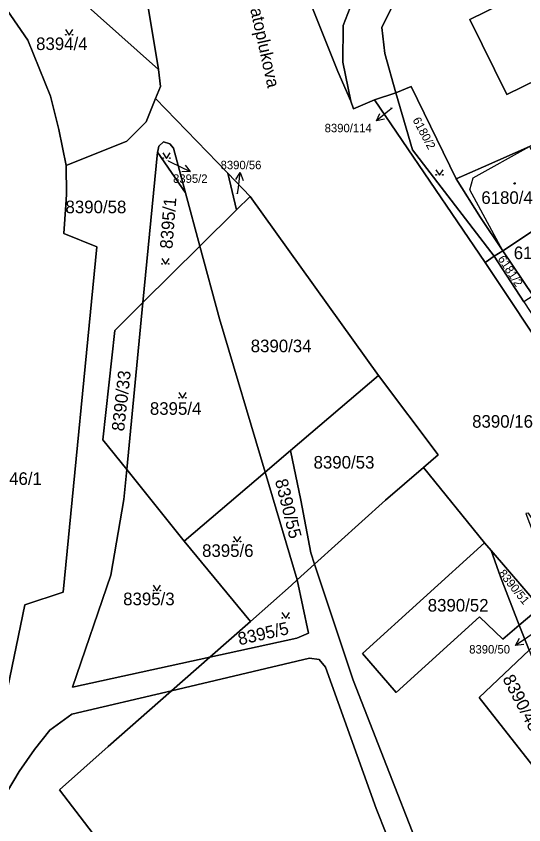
# Model space of a CAD drawing. Extents: x -596233 to -595156, y -1161235 to -1159375.
# Drawn here: x -595651.9 to -595583.4, y -1160142 to -1160032.8 of the extents above; entities that cross this region are included whole.
import ezdxf

# ---------------------------------------------------------------- set-up
doc = ezdxf.new("R2010")
doc.units = 0
for name, color, linetype in [('KN_CAR_KR', 7, 'Continuous'), ('KN_KULTURY', 7, 'Continuous'), ('KN_PARC_CIS_POM', 7, 'Continuous'), ('KN_PARC_CIS_POZ', 7, 'Continuous'), ('KN_PARC_CIS_STAV', 7, 'Continuous'), ('KN_PARC_PLOCHA', 7, 'Continuous'), ('KN_ULICE', 7, 'Continuous'), ('PARC_C_SIPKA', 7, 'Continuous'), ('parcely_l', 7, 'Continuous')]:
    doc.layers.add(name, color=color, linetype=linetype)

msp = doc.modelspace()

# ---------------------------------------------------------------- linework, layer by layer
at = {"layer": 'KN_CAR_KR'}
for points in [[(-595590.18, -1160054.62), (-595582.58, -1160050.37)], [(-595590.65, -1160056.25), (-595590.18, -1160054.62)], [(-595586.18, -1160064.46), (-595590.65, -1160056.25)]]:
    msp.add_lwpolyline(points, dxfattribs=at)
at = {"layer": 'KN_KULTURY'}
for points in [[(-595645.2818, -1160034.6016), (-595644.7818, -1160035.3516), (-595644.2818, -1160034.6016)], [(-595632.1118, -1160051.2516), (-595631.6118, -1160052.0016), (-595631.1118, -1160051.2516)], [(-595595.2518, -1160053.5216), (-595594.7518, -1160054.2716), (-595594.2518, -1160053.5216)], [(-595632.2718, -1160065.5216), (-595631.7718, -1160066.2716), (-595631.2718, -1160065.5216)], [(-595629.9518, -1160083.6016), (-595629.4518, -1160084.3516), (-595628.9518, -1160083.6016)], [(-595622.5718, -1160103.0216), (-595622.0718, -1160103.7716), (-595621.5718, -1160103.0216)], [(-595633.4118, -1160109.6216), (-595632.9118, -1160110.3716), (-595632.4118, -1160109.6216)], [(-595616.0218, -1160113.3116), (-595615.5218, -1160114.0616), (-595615.0218, -1160113.3116)]]:
    msp.add_lwpolyline(points, dxfattribs=at)
for centre, radius in [((-595645.232, -1160035.3014), 0.05), ((-595644.3326, -1160035.3014), 0.05), ((-595632.062, -1160051.9514), 0.05), ((-595631.1626, -1160051.9514), 0.05), ((-595595.202, -1160054.2214), 0.05), ((-595594.3026, -1160054.2214), 0.05), ((-595584.6, -1160055.38), 0.09), ((-595584.6, -1160055.38), 0.0398), ((-595632.222, -1160066.2214), 0.05), ((-595631.3226, -1160066.2214), 0.05), ((-595629.902, -1160084.3014), 0.05), ((-595629.0026, -1160084.3014), 0.05), ((-595622.522, -1160103.7214), 0.05), ((-595621.6226, -1160103.7214), 0.05), ((-595633.362, -1160110.3214), 0.05), ((-595632.4626, -1160110.3214), 0.05), ((-595615.972, -1160114.0114), 0.05), ((-595615.0726, -1160114.0114), 0.05)]:
    msp.add_circle(centre, radius, dxfattribs=at)
at = {"layer": 'KN_PARC_PLOCHA'}
for points in [[(-595528.51, -1159998.96), (-595525.34, -1160005.19), (-595522.99, -1160009.82), (-595533.15, -1160014.84), (-595528.66, -1160024.29), (-595530.9, -1160025.4), (-595533.73, -1160026.79), (-595545.04, -1160032.35), (-595544.55, -1160033.5), (-595556.7, -1160038.89), (-595582.58, -1160050.37), (-595588.8, -1160053.13), (-595592.48, -1160054.74), (-595598.58, -1160042.31), (-595600.65, -1160043.14), (-595602.12, -1160037.82), (-595602.52, -1160034.33), (-595600.62, -1160030.39), (-595594.13, -1160027.01), (-595532.58, -1159997.58), (-595531.38, -1159997.29), (-595530.2, -1159997.46), (-595529.25, -1159998)], [(-595632.71, -1160040.02), (-595632.45, -1160042.31), (-595633.09, -1160043.93), (-595634.35, -1160047.07), (-595637, -1160049.68), (-595645.18, -1160052.97), (-595646.15, -1160048.08), (-595647.28, -1160043.59), (-595650.35, -1160036.05), (-595658.77, -1160023.84), (-595673.76, -1160002.89), (-595665.31, -1160010.99)], [(-595538.64, -1160020.32), (-595543.6, -1160010.19), (-595590.63, -1160033.23), (-595585.66, -1160043.36)], [(-595538.64, -1160020.32), (-595585.66, -1160043.36), (-595590.63, -1160033.23), (-595543.6, -1160010.19)], [(-595595.37, -1160024.34), (-595601.92, -1160027.65), (-595604.47, -1160029.09), (-595606.82, -1160031.65), (-595607.78, -1160034.06), (-595607.79, -1160039.02), (-595606.74, -1160044.26), (-595608.5, -1160040.25), (-595610.47, -1160035.3), (-595612.54, -1160030.12), (-595609.51, -1160028.71), (-595596.41, -1160022.71)], [(-595594.13, -1160027.01), (-595600.62, -1160030.39), (-595602.52, -1160034.33), (-595602.12, -1160037.82), (-595600.65, -1160043.14), (-595603.51, -1160044.09), (-595606.38, -1160045.31), (-595606.74, -1160044.26), (-595607.79, -1160039.02), (-595607.78, -1160034.06), (-595606.82, -1160031.65), (-595604.47, -1160029.09), (-595601.92, -1160027.65), (-595595.37, -1160024.34)], [(-595592.48, -1160054.74), (-595589.2, -1160059.96), (-595586.18, -1160064.46), (-595587.37, -1160065.18), (-595598.41, -1160050.82), (-595600.65, -1160043.14), (-595598.58, -1160042.31)], [(-595587.37, -1160065.18), (-595588.56, -1160066.06), (-595603.51, -1160044.09), (-595600.65, -1160043.14), (-595598.41, -1160050.82)], [(-595629.06, -1160056.65), (-595632.82, -1160051.17), (-595632.8, -1160051.04), (-595632.64, -1160050.33), (-595632.02, -1160049.75), (-595631.18, -1160050.04), (-595630.69, -1160050.61)], [(-595629.06, -1160056.65), (-595627.11, -1160063.85), (-595634.8, -1160071.46), (-595632.82, -1160051.17)], [(-595577.89, -1160059), (-595586.18, -1160064.46), (-595589.2, -1160059.96), (-595592.48, -1160054.74), (-595588.8, -1160053.13), (-595582.58, -1160050.37), (-595580.9, -1160053.46), (-595579.85, -1160052.88), (-595578.13, -1160056.05), (-595579.19, -1160056.62), (-595577.94, -1160058.91)], [(-595620.32, -1160057.13), (-595622.16, -1160058.95), (-595623.36, -1160054.01)], [(-595603, -1160081.3), (-595614.87, -1160091.42), (-595618.3, -1160094.34), (-595624.45, -1160073.66), (-595627.11, -1160063.85), (-595622.16, -1160058.95), (-595620.32, -1160057.13)], [(-595570.34, -1160063.86), (-595573.58, -1160065.11), (-595582.08, -1160070.56), (-595586.18, -1160064.46), (-595577.89, -1160059), (-595577.79, -1160058.93), (-595574.19, -1160057.81)], [(-595618.3, -1160094.34), (-595629.24, -1160103.67), (-595637, -1160094), (-595634.8, -1160071.46), (-595627.11, -1160063.85), (-595624.45, -1160073.66)], [(-595583.34, -1160071.37), (-595579.45, -1160077.36), (-595575.55, -1160083.36), (-595569.47, -1160092.7), (-595565.68, -1160098.54), (-595559.91, -1160107.4), (-595560.72, -1160107.88), (-595588.56, -1160066.06), (-595587.37, -1160065.18)], [(-595582.08, -1160070.56), (-595583.34, -1160071.37), (-595587.37, -1160065.18), (-595586.18, -1160064.46)], [(-595637, -1160094), (-595640.23, -1160089.97), (-595638.6, -1160075.22), (-595634.8, -1160071.46)], [(-595596.92, -1160093.72), (-595602.05, -1160098.15), (-595611.61, -1160106.78), (-595612.12, -1160105.25), (-595613.47, -1160098.11), (-595614.87, -1160091.42), (-595603, -1160081.3), (-595594.91, -1160092.03)], [(-595611.61, -1160106.78), (-595613.96, -1160108.9), (-595618.3, -1160094.34), (-595614.87, -1160091.42), (-595613.47, -1160098.11), (-595612.12, -1160105.25)], [(-595629.24, -1160103.67), (-595620.29, -1160114.49), (-595625.78, -1160119.34), (-595644.31, -1160123.39), (-595639.13, -1160108.26), (-595637.39, -1160098.02), (-595637, -1160094)], [(-595613.96, -1160108.9), (-595614.77, -1160109.63), (-595620.29, -1160114.49), (-595629.24, -1160103.67), (-595618.3, -1160094.34)], [(-595587.75, -1160104.93), (-595586.52, -1160108.46), (-595583.97, -1160115.01), (-595586.2, -1160116.91), (-595589.35, -1160113.86), (-595600.62, -1160124.08), (-595605.14, -1160118.82), (-595588.65, -1160103.88)], [(-595581.17, -1160112.64), (-595583.97, -1160115.01), (-595586.52, -1160108.46), (-595587.75, -1160104.93)], [(-595625.78, -1160119.34), (-595620.29, -1160114.49), (-595614.77, -1160109.63), (-595613.96, -1160108.9), (-595612.42, -1160116.1), (-595614.01, -1160116.76)], [(-595579.1, -1160115.07), (-595582.65, -1160118.39), (-595583.97, -1160115.01), (-595581.17, -1160112.64)], [(-595576.39, -1160134.82), (-595579.66, -1160137.12), (-595589.39, -1160124.76), (-595582.65, -1160118.39), (-595578.51, -1160129.03)], [(-595600.71, -1160192.32), (-595603.38, -1160189.57), (-595601.51, -1160187.95), (-595608.26, -1160180.48), (-595609.61, -1160181.66), (-595615.76, -1160174.01), (-595618.81, -1160170.57), (-595628.58, -1160159.68), (-595637.57, -1160148.36), (-595646.07, -1160137.21), (-595639.51, -1160131.38), (-595630.93, -1160123.85), (-595612.32, -1160119.47), (-595611.02, -1160119.64), (-595610.14, -1160120.66), (-595603.28, -1160139.77), (-595596.33, -1160157.31), (-595593.86, -1160164.28), (-595593.12, -1160170.68), (-595593, -1160176.79), (-595596.08, -1160185.03), (-595599.83, -1160191.38)], [(-595628.58, -1160159.68), (-595634.83, -1160175.13), (-595645.41, -1160185.11), (-595657.35, -1160195.26), (-595664.4, -1160202.22), (-595662.73, -1160185.26), (-595661.48, -1160173), (-595661.71, -1160168.87), (-595659.52, -1160154.59), (-595656.3, -1160144.88), (-595653.1, -1160137.4), (-595651.53, -1160134.75), (-595649.46, -1160131.8), (-595647.38, -1160129.18), (-595644.41, -1160127.03), (-595630.93, -1160123.85), (-595639.51, -1160131.38), (-595646.07, -1160137.21), (-595637.57, -1160148.36)]]:
    msp.add_lwpolyline(points, close=True, dxfattribs=at)
for points in [[(-595634.71, -1160027.75), (-595632.71, -1160040.02), (-595665.31, -1160010.99)], [(-595658.77, -1160023.84), (-595650.35, -1160036.05), (-595647.28, -1160043.59), (-595646.15, -1160048.08), (-595645.18, -1160052.97), (-595645.13, -1160056.88), (-595645.21, -1160058.28), (-595645.47, -1160062.13), (-595641.05, -1160063.95), (-595645.57, -1160110.55), (-595650.76, -1160112.27), (-595653.36, -1160124.89)], [(-595549.64, -1160148.55), (-595564.1, -1160127.27), (-595565.76, -1160124.85), (-595582.73, -1160099.87), (-595583.07, -1160099.91), (-595575.35, -1160120.3), (-595579.1, -1160115.07), (-595581.17, -1160112.64), (-595587.75, -1160104.93), (-595588.65, -1160103.88), (-595596.92, -1160093.72), (-595594.91, -1160092.03), (-595603, -1160081.3), (-595620.32, -1160057.13), (-595623.36, -1160054.01), (-595633.09, -1160043.93), (-595632.45, -1160042.31), (-595632.71, -1160040.02), (-595634.71, -1160027.75)], [(-595612.54, -1160030.12), (-595610.47, -1160035.3), (-595608.5, -1160040.25), (-595606.74, -1160044.26), (-595606.38, -1160045.31), (-595603.51, -1160044.09), (-595588.56, -1160066.06), (-595560.72, -1160107.88), (-595552.22, -1160120.4), (-595548.4, -1160125.66), (-595546.8, -1160128.27), (-595545.26, -1160130.59), (-595542.95, -1160132.41), (-595541.08, -1160131.24), (-595535.43, -1160139.64), (-595529.87, -1160147.93)], [(-595653.36, -1160124.89), (-595650.76, -1160112.27), (-595645.57, -1160110.55), (-595641.05, -1160063.95), (-595645.47, -1160062.13), (-595645.21, -1160058.28), (-595645.13, -1160056.88), (-595645.18, -1160052.97), (-595637, -1160049.68), (-595634.35, -1160047.07), (-595633.09, -1160043.93), (-595623.36, -1160054.01), (-595622.16, -1160058.95), (-595627.11, -1160063.85), (-595629.06, -1160056.65), (-595630.69, -1160050.61), (-595631.18, -1160050.04), (-595632.02, -1160049.75), (-595632.64, -1160050.33), (-595632.8, -1160051.04), (-595632.82, -1160051.17), (-595634.8, -1160071.46), (-595638.6, -1160075.22), (-595640.23, -1160089.97), (-595637, -1160094), (-595637.39, -1160098.02), (-595639.13, -1160108.26), (-595644.31, -1160123.39), (-595625.78, -1160119.34), (-595630.93, -1160123.85), (-595644.41, -1160127.03), (-595647.38, -1160129.18), (-595649.46, -1160131.8), (-595651.53, -1160134.75), (-595653.1, -1160137.4)], [(-595593.2, -1160156.17), (-595606.42, -1160122.44), (-595611.61, -1160106.78), (-595602.05, -1160098.15), (-595596.92, -1160093.72), (-595588.65, -1160103.88), (-595605.14, -1160118.82), (-595600.62, -1160124.08), (-595589.35, -1160113.86), (-595586.2, -1160116.91), (-595583.97, -1160115.01), (-595582.65, -1160118.39), (-595589.39, -1160124.76), (-595579.66, -1160137.12), (-595576.39, -1160134.82), (-595570.69, -1160150.44)], [(-595596.33, -1160157.31), (-595603.28, -1160139.77), (-595610.14, -1160120.66), (-595611.02, -1160119.64), (-595612.32, -1160119.47), (-595630.93, -1160123.85), (-595625.78, -1160119.34), (-595614.01, -1160116.76), (-595612.42, -1160116.1), (-595613.96, -1160108.9), (-595611.61, -1160106.78), (-595606.42, -1160122.44), (-595593.2, -1160156.17)]]:
    msp.add_lwpolyline(points, dxfattribs=at)
at = {"layer": 'PARC_C_SIPKA'}
for points in [[(-595601.15, -1160045.21), (-595601.71, -1160045.68), (-595603.273, -1160046.9437)], [(-595602.181, -1160046.7038), (-595603.273, -1160046.9437), (-595602.8098, -1160045.9262)], [(-595631.41, -1160052.34), (-595631.12, -1160052.48), (-595628.4119, -1160053.7709)], [(-595629.0995, -1160052.8892), (-595628.4119, -1160053.7709), (-595629.5298, -1160053.7919)], [(-595622.275, -1160054.8438), (-595621.6498, -1160053.9169), (-595621.2835, -1160054.9732)], [(-595622.02, -1160056.77), (-595621.91, -1160055.91), (-595621.6498, -1160053.9169)], [(-595582.03, -1160116.09), (-595582.81, -1160116.62), (-595584.4777, -1160117.742)], [(-595583.3689, -1160117.5986), (-595584.4777, -1160117.742), (-595583.9271, -1160116.7689)]]:
    msp.add_lwpolyline(points, dxfattribs=at)
at = {"layer": 'parcely_l'}
for points in [[(-595645.18, -1160052.97), (-595646.15, -1160048.08), (-595647.28, -1160043.59), (-595650.35, -1160036.05), (-595658.77, -1160023.84), (-595673.76, -1160002.89)], [(-595673.76, -1160002.89), (-595665.31, -1160010.99), (-595632.71, -1160040.02)], [(-595538.64, -1160020.32), (-595585.66, -1160043.36), (-595590.63, -1160033.23), (-595543.6, -1160010.19), (-595538.64, -1160020.32)], [(-595635.08, -1160023.12), (-595634.71, -1160027.75), (-595632.71, -1160040.02)], [(-595606.74, -1160044.26), (-595607.79, -1160039.02), (-595607.78, -1160034.06), (-595606.82, -1160031.65), (-595604.47, -1160029.09), (-595601.92, -1160027.65), (-595595.37, -1160024.34)], [(-595594.13, -1160027.01), (-595600.62, -1160030.39), (-595602.52, -1160034.33), (-595602.12, -1160037.82), (-595600.65, -1160043.14)], [(-595606.74, -1160044.26), (-595608.5, -1160040.25), (-595610.47, -1160035.3), (-595612.54, -1160030.12)], [(-595632.71, -1160040.02), (-595632.45, -1160042.31), (-595633.09, -1160043.93)], [(-595600.65, -1160043.14), (-595598.58, -1160042.31), (-595592.48, -1160054.74)], [(-595600.65, -1160043.14), (-595603.51, -1160044.09)], [(-595587.37, -1160065.18), (-595598.41, -1160050.82), (-595600.65, -1160043.14)], [(-595633.09, -1160043.93), (-595634.35, -1160047.07), (-595637, -1160049.68), (-595645.18, -1160052.97)], [(-595633.09, -1160043.93), (-595623.36, -1160054.01)], [(-595603.51, -1160044.09), (-595606.38, -1160045.31), (-595606.74, -1160044.26)], [(-595588.56, -1160066.06), (-595603.51, -1160044.09)], [(-595629.06, -1160056.65), (-595630.69, -1160050.61), (-595631.18, -1160050.04), (-595632.02, -1160049.75), (-595632.64, -1160050.33), (-595632.8, -1160051.04), (-595632.82, -1160051.17)], [(-595632.82, -1160051.17), (-595634.8, -1160071.46)], [(-595629.06, -1160056.65), (-595632.82, -1160051.17)], [(-595582.58, -1160050.37), (-595588.8, -1160053.13), (-595592.48, -1160054.74)], [(-595654.68, -1160129.54), (-595653.36, -1160124.89), (-595650.76, -1160112.27), (-595645.57, -1160110.55), (-595641.05, -1160063.95), (-595645.47, -1160062.13), (-595645.21, -1160058.28), (-595645.13, -1160056.88), (-595645.18, -1160052.97)], [(-595623.36, -1160054.01), (-595622.16, -1160058.95)], [(-595623.36, -1160054.01), (-595620.32, -1160057.13)], [(-595592.48, -1160054.74), (-595589.2, -1160059.96), (-595586.18, -1160064.46)], [(-595627.11, -1160063.85), (-595629.06, -1160056.65)], [(-595620.32, -1160057.13), (-595622.16, -1160058.95)], [(-595620.32, -1160057.13), (-595603, -1160081.3)], [(-595622.16, -1160058.95), (-595627.11, -1160063.85)], [(-595586.18, -1160064.46), (-595577.89, -1160059)], [(-595634.8, -1160071.46), (-595627.11, -1160063.85)], [(-595627.11, -1160063.85), (-595624.45, -1160073.66), (-595618.3, -1160094.34)], [(-595587.37, -1160065.18), (-595588.56, -1160066.06)], [(-595587.37, -1160065.18), (-595586.18, -1160064.46)], [(-595583.34, -1160071.37), (-595587.37, -1160065.18)], [(-595586.18, -1160064.46), (-595582.08, -1160070.56)], [(-595560.72, -1160107.88), (-595588.56, -1160066.06)], [(-595634.8, -1160071.46), (-595638.6, -1160075.22), (-595640.23, -1160089.97), (-595637, -1160094)], [(-595634.8, -1160071.46), (-595637, -1160094)], [(-595614.87, -1160091.42), (-595603, -1160081.3)], [(-595603, -1160081.3), (-595594.91, -1160092.03), (-595596.92, -1160093.72)], [(-595618.3, -1160094.34), (-595614.87, -1160091.42)], [(-595614.87, -1160091.42), (-595613.47, -1160098.11), (-595612.12, -1160105.25), (-595611.61, -1160106.78)], [(-595611.61, -1160106.78), (-595602.05, -1160098.15), (-595596.92, -1160093.72)], [(-595596.92, -1160093.72), (-595588.65, -1160103.88)], [(-595637, -1160094), (-595637.39, -1160098.02), (-595639.13, -1160108.26), (-595644.31, -1160123.39), (-595625.78, -1160119.34)], [(-595637, -1160094), (-595629.24, -1160103.67)], [(-595618.3, -1160094.34), (-595629.24, -1160103.67)], [(-595613.96, -1160108.9), (-595618.3, -1160094.34)], [(-595629.24, -1160103.67), (-595620.29, -1160114.49)], [(-595583.97, -1160115.01), (-595586.2, -1160116.91), (-595589.35, -1160113.86), (-595600.62, -1160124.08), (-595605.14, -1160118.82), (-595588.65, -1160103.88)], [(-595588.65, -1160103.88), (-595587.75, -1160104.93)], [(-595587.75, -1160104.93), (-595586.52, -1160108.46), (-595583.97, -1160115.01)], [(-595587.75, -1160104.93), (-595581.17, -1160112.64)], [(-595611.61, -1160106.78), (-595613.96, -1160108.9)], [(-595598.59, -1160194.52), (-595597.17, -1160192.71), (-595593.66, -1160186.9), (-595590.03, -1160177.3), (-595590.35, -1160171.66), (-595590.87, -1160166.85), (-595591.31, -1160162.5), (-595593.2, -1160156.17), (-595606.42, -1160122.44), (-595611.61, -1160106.78)], [(-595613.96, -1160108.9), (-595612.42, -1160116.1), (-595614.01, -1160116.76), (-595625.78, -1160119.34)], [(-595620.29, -1160114.49), (-595614.77, -1160109.63), (-595613.96, -1160108.9)], [(-595581.17, -1160112.64), (-595583.97, -1160115.01)], [(-595620.29, -1160114.49), (-595625.78, -1160119.34)], [(-595583.97, -1160115.01), (-595582.65, -1160118.39)], [(-595582.65, -1160118.39), (-595589.39, -1160124.76), (-595579.66, -1160137.12), (-595576.39, -1160134.82)], [(-595625.78, -1160119.34), (-595630.93, -1160123.85)], [(-595630.93, -1160123.85), (-595612.32, -1160119.47), (-595611.02, -1160119.64), (-595610.14, -1160120.66), (-595603.28, -1160139.77), (-595596.33, -1160157.31), (-595593.86, -1160164.28), (-595593.12, -1160170.68), (-595593, -1160176.79), (-595596.08, -1160185.03), (-595599.83, -1160191.38), (-595600.71, -1160192.32)], [(-595630.93, -1160123.85), (-595644.41, -1160127.03), (-595647.38, -1160129.18), (-595649.46, -1160131.8), (-595651.53, -1160134.75), (-595653.1, -1160137.4), (-595656.3, -1160144.88), (-595659.52, -1160154.59), (-595661.71, -1160168.87), (-595661.48, -1160173), (-595662.73, -1160185.26), (-595664.4, -1160202.22)], [(-595630.93, -1160123.85), (-595639.51, -1160131.38), (-595646.07, -1160137.21), (-595637.57, -1160148.36), (-595628.58, -1160159.68)]]:
    msp.add_lwpolyline(points, dxfattribs=at)

# ---------------------------------------------------------------- texts
at = {"layer": 'KN_PARC_CIS_POM'}
for s, p in [('8390/114', (-595601.5333, -1160045.21)), ('8395/2', (-595631.6933, -1160052.34)), ('8390/56', (-595622.3533, -1160056.77))]:
    msp.add_text(s, height=0.1, dxfattribs=at).set_placement(p)
at = {"layer": 'KN_PARC_CIS_POZ'}
for s, height, p in [('8394/4', 1.7, (-595649.2366, -1160037.37)), ('8390/114', 1.14, (-595610.26, -1160048.47)), ('8390/56', 1.14, (-595624.315, -1160053.46)), ('8395/2', 1.14, (-595630.74, -1160055.3)), ('8390/58', 1.7, (-595645.2666, -1160059.4)), ('8390/34', 1.7, (-595620.2466, -1160078.16)), ('8395/4', 1.7, (-595633.8666, -1160086.61)), ('8390/16', 1.7, (-595590.3366, -1160088.35)), ('8390/53', 1.7, (-595611.7566, -1160093.87)), ('8146/1', 1.7, (-595655.4066, -1160096.07)), ('8395/6', 1.7, (-595626.8166, -1160105.79)), ('8395/3', 1.7, (-595637.4766, -1160112.31)), ('8390/52', 1.7, (-595596.3366, -1160113.17)), ('8390/50', 1.14, (-595590.735, -1160118.83))]:
    msp.add_text(s, height=height, dxfattribs=at).set_placement(p)
for s, height, rotation, p in [('6180/2', 1.14, 298.023212, (-595598.4175, -1160046.7987)), ('8395/1', 1.7, 85.440682, (-595630.8329, -1160064.2614)), ('6181/2', 1.14, 303.125984, (-595586.9251, -1160065.555)), ('8390/33', 1.7, 83.567506, (-595637.3548, -1160088.8909)), ('8390/55', 1.7, 284.104908, (-595616.9809, -1160095.4842)), ('8390/51', 1.14, 308.879592, (-595586.8452, -1160108.0519)), ('8395/5', 1.7, 12.80566, (-595621.7668, -1160117.7276)), ('8390/48', 1.7, 297.666691, (-595586.2812, -1160122.2213))]:
    msp.add_text(s, height=height, rotation=rotation, dxfattribs=at).set_placement(p)
at = {"layer": 'KN_PARC_CIS_STAV'}
for s, p in [('6180/4', (-595589.0966, -1160058.14)), ('6181/1', (-595584.7166, -1160065.6))]:
    msp.add_text(s, height=1.7, dxfattribs=at).set_placement(p)
at = {"layer": 'KN_ULICE'}
msp.add_text('Svatoplukova', height=1.7, rotation=282.490302, dxfattribs=at).set_placement((-595620.9047, -1160029.2581))

doc.saveas('drawing.dxf')
